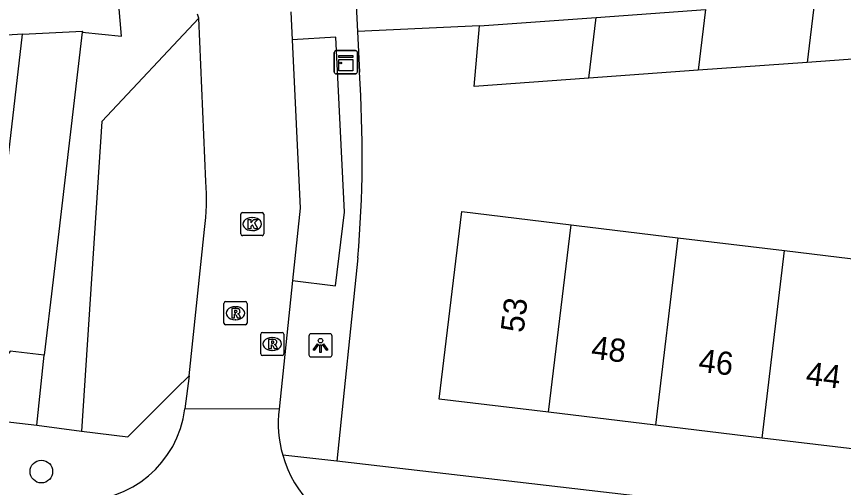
# Model space of a CAD drawing. Extents: x 162250 to 162654, y 380744 to 381605.
# Drawn here: x 162393.23 to 162428.97, y 380958.73 to 380979.08 of the extents above; entities that cross this region are included whole.
import ezdxf

# ---------------------------------------------------------------- set-up
doc = ezdxf.new("R2010")
doc.units = 0
for name, color, linetype in [('IMGEO_Boom', 7, 'Continuous'), ('IMGEO_Kast', 7, 'Continuous'), ('IMGEO_Kolk', 7, 'Continuous'), ('IMGEO_Lichtpunt', 7, 'Continuous'), ('IMGEO_Pand', 7, 'Continuous'), ('IMGEO_Pand_nummerreeks', 7, 'Continuous'), ('IMGEO_Rijbaan_lokaal_open', 7, 'Continuous'), ('IMGEO_Rioolput', 7, 'Continuous'), ('IMGEO_Voetpad_open', 7, 'Continuous')]:
    doc.layers.add(name, color=color, linetype=linetype)

msp = doc.modelspace()

# ---------------------------------------------------------------- linework, layer by layer
at = {"layer": 'IMGEO_Boom'}
msp.add_circle((162394.302, 380959.42), 0.489, dxfattribs=at)
at = {"layer": 'IMGEO_Kast'}
for p, q in [((162406.965, 380976.681), (162406.965, 380977.522)), ((162406.965, 380977.522), (162406.965, 380976.681)), ((162407.04, 380977.606), (162407.881, 380977.606)), ((162407.881, 380977.606), (162407.04, 380977.606)), ((162407.965, 380977.531), (162407.965, 380976.69)), ((162407.965, 380976.69), (162407.965, 380977.531)), ((162407.89, 380976.606), (162407.049, 380976.606)), ((162407.049, 380976.606), (162407.89, 380976.606))]:
    msp.add_line(p, q, dxfattribs=at)
for points in [[(162407.16, 380977.396), (162407.76, 380977.396), (162407.76, 380977.311), (162407.16, 380977.311), (162407.16, 380977.396)], [(162407.16, 380977.221), (162407.76, 380977.221), (162407.76, 380976.732), (162407.16, 380976.732), (162407.16, 380977.221)]]:
    msp.add_lwpolyline(points, dxfattribs=at)
msp.add_circle((162407.244, 380977.07), 0.0377, dxfattribs=at)
for centre, start, end in [((162407.043, 380977.528), 92.4484, 184.2845), ((162407.043, 380977.528), 92.4484, 184.2845), ((162407.887, 380977.528), 2.4484, 94.2845), ((162407.887, 380977.528), 2.4484, 94.2845), ((162407.043, 380976.684), 182.4484, 274.2845), ((162407.043, 380976.684), 182.4484, 274.2845), ((162407.887, 380976.684), 272.4484, 4.2845), ((162407.887, 380976.684), 272.4484, 4.2845)]:
    msp.add_arc(centre, 0.0779, start, end, dxfattribs=at)
at = {"layer": 'IMGEO_Kolk'}
for p, q in [((162402.918, 380969.686), (162402.918, 380970.538)), ((162402.993, 380970.612), (162403.845, 380970.612)), ((162403.919, 380970.538), (162403.919, 380969.686)), ((162403.406, 380970.392), (162403.431, 380970.392)), ((162403.429, 380969.832), (162403.404, 380969.832)), ((162403.845, 380969.612), (162402.993, 380969.612))]:
    msp.add_line(p, q, dxfattribs=at)
for points in [[(162402.918, 380969.686), (162402.918, 380970.538)], [(162402.993, 380970.612), (162403.845, 380970.612)], [(162403.919, 380970.538), (162403.919, 380969.686)], [(162403.239, 380970.312), (162403.362, 380970.312), (162403.362, 380970.161), (162403.492, 380970.312), (162403.656, 380970.312), (162403.51, 380970.161), (162403.663, 380969.912), (162403.511, 380969.912), (162403.426, 380970.076), (162403.362, 380970.009), (162403.362, 380969.912), (162403.239, 380969.912), (162403.239, 380970.312)], [(162403.845, 380969.612), (162402.993, 380969.612)]]:
    msp.add_lwpolyline(points, dxfattribs=at)
for centre, start, end in [((162402.995, 380970.536), 91.552, 178.448), ((162402.995, 380970.536), 91.552, 178.448), ((162403.843, 380970.536), 1.552, 88.448), ((162403.843, 380970.536), 1.552, 88.448), ((162402.995, 380969.688), 181.552, 268.448), ((162402.995, 380969.688), 181.552, 268.448), ((162403.843, 380969.688), 271.552, 358.448), ((162403.843, 380969.688), 271.552, 358.448)]:
    msp.add_arc(centre, 0.0765, start, end, dxfattribs=at)
for centre, major_axis, ratio, start_param, end_param in [((162403.405, 380970.112), (-0.387, 0.002), 0.722429, 4.712389, 7.853982), ((162403.43, 380970.112), (-0.39, 0.002), 0.717154, 1.570796, 4.712389)]:
    msp.add_ellipse(centre, major_axis=major_axis, ratio=ratio, start_param=start_param, end_param=end_param, dxfattribs=at)
at = {"layer": 'IMGEO_Lichtpunt'}
for p, q in [((162405.87, 380965.277), (162405.87, 380964.47)), ((162405.87, 380965.277), (162405.87, 380964.47)), ((162406.772, 380965.372), (162405.964, 380965.372)), ((162406.772, 380965.372), (162405.964, 380965.372)), ((162406.866, 380964.47), (162406.866, 380965.277)), ((162406.866, 380964.47), (162406.866, 380965.277)), ((162405.964, 380964.376), (162406.772, 380964.376)), ((162405.964, 380964.376), (162406.772, 380964.376))]:
    msp.add_line(p, q, dxfattribs=at)
for points in [[(162406.244, 380964.941), (162406.283, 380964.913), (162406.095, 380964.651), (162406.057, 380964.678), (162406.244, 380964.941)], [(162406.346, 380964.893), (162406.393, 380964.893), (162406.393, 380964.571), (162406.346, 380964.571), (162406.346, 380964.893)], [(162406.456, 380964.913), (162406.494, 380964.94), (162406.681, 380964.678), (162406.642, 380964.65), (162406.456, 380964.913)]]:
    msp.add_lwpolyline(points, dxfattribs=at)
msp.add_circle((162406.369, 380965.075), 0.0994, dxfattribs=at)
for centre, start, end in [((162405.964, 380965.277), 90, 180), ((162405.964, 380965.277), 90, 180), ((162406.772, 380965.277), 0, 90), ((162406.772, 380965.277), 0, 90), ((162405.964, 380964.47), 180, 270), ((162405.964, 380964.47), 180, 270), ((162406.772, 380964.47), 270, 0), ((162406.772, 380964.47), 270, 360)]:
    msp.add_arc(centre, 0.0946, start, end, dxfattribs=at)
at = {"layer": 'IMGEO_Pand'}
for points in [[(162427.723, 380979.725), (162427.407, 380977.1)], [(162418.285, 380979.044), (162423.004, 380979.385)], [(162423.004, 380979.385), (162422.688, 380976.759)], [(162413.238, 380978.679), (162418.285, 380979.044)], [(162417.969, 380976.418), (162418.285, 380979.044)], [(162393.494, 380978.318), (162396.076, 380978.444), (162396.071, 380978.402)], [(162396.071, 380978.402), (162394.814, 380967.705), (162394.431, 380964.444)], [(162417.969, 380976.418), (162413.006, 380976.06), (162413.238, 380978.679)], [(162390.678, 380973.073), (162392.855, 380972.817), (162393.494, 380978.318)], [(162432.126, 380977.441), (162427.407, 380977.1)], [(162427.407, 380977.1), (162422.688, 380976.759)], [(162422.688, 380976.759), (162417.969, 380976.418)], [(162416.231, 380961.981), (162411.498, 380962.552), (162412.474, 380970.651), (162417.206, 380970.079)], [(162416.231, 380961.981), (162417.206, 380970.079)], [(162417.206, 380970.079), (162417.433, 380970.052), (162421.816, 380969.523)], [(162421.816, 380969.523), (162420.842, 380961.425)], [(162421.816, 380969.523), (162426.427, 380968.967)], [(162425.453, 380960.869), (162426.427, 380968.967)], [(162426.427, 380968.967), (162431.038, 380968.411)], [(162394.431, 380964.444), (162392.951, 380964.618), (162392.679, 380964.253), (162389.682, 380964.605)], [(162420.842, 380961.425), (162416.231, 380961.981)], [(162425.453, 380960.869), (162420.842, 380961.425)], [(162430.064, 380960.313), (162425.453, 380960.869)]]:
    msp.add_lwpolyline(points, dxfattribs=at)
at = {"layer": 'IMGEO_Rijbaan_lokaal_open'}
for points in [[(162401.105, 380979.006), (162401.058, 380979.183)], [(162405.089, 380979.278), (162405.144, 380978.079)], [(162401.412, 380971.957), (162401.105, 380979.006)], [(162405.144, 380978.079), (162405.494, 380970.802), (162405.152, 380967.682)], [(162400.689, 380963.562), (162401.349, 380969.877)], [(162405.152, 380967.682), (162404.578, 380962.123)], [(162400.689, 380963.562), (162400.509, 380962.127)], [(162404.578, 380962.123), (162400.509, 380962.127)]]:
    msp.add_lwpolyline(points, dxfattribs=at)
for centre, radius, start, end in [((162392.166, 380971.196), 9.277, 351.8254, 4.7049), ((162396.005, 380962.704), 4.54, 267.5841, 352.6936), ((162409.578, 380961.51), 5.037, 173.0106, 195.9709), ((162409.572, 380961.512), 5.032, 196.01, 254.4845)]:
    msp.add_arc(centre, radius, start, end, dxfattribs=at)
at = {"layer": 'IMGEO_Rioolput'}
for p, q in [((162402.193, 380965.835), (162402.193, 380966.687)), ((162402.268, 380966.761), (162403.12, 380966.761)), ((162403.194, 380966.687), (162403.194, 380965.835)), ((162402.681, 380966.541), (162402.706, 380966.541)), ((162402.704, 380965.981), (162402.679, 380965.981)), ((162403.12, 380965.761), (162402.268, 380965.761)), ((162403.783, 380964.505), (162403.783, 380965.357)), ((162403.858, 380965.431), (162404.71, 380965.431)), ((162404.271, 380965.211), (162404.296, 380965.211)), ((162404.784, 380965.357), (162404.784, 380964.505)), ((162404.71, 380964.431), (162403.858, 380964.431)), ((162404.294, 380964.651), (162404.269, 380964.651))]:
    msp.add_line(p, q, dxfattribs=at)
for points in [[(162402.193, 380965.835), (162402.193, 380966.687)], [(162402.268, 380966.761), (162403.12, 380966.761)], [(162403.194, 380966.687), (162403.194, 380965.835)], [(162402.782, 380966.459), (162402.53, 380966.461), (162402.53, 380966.061)], [(162402.53, 380966.061), (162402.654, 380966.061), (162402.654, 380966.223), (162402.665, 380966.223)], [(162402.708, 380966.38), (162402.654, 380966.38), (162402.654, 380966.299)], [(162402.654, 380966.299), (162402.706, 380966.299)], [(162402.712, 380966.194), (162402.783, 380966.061), (162402.923, 380966.061), (162402.858, 380966.187)], [(162403.12, 380965.761), (162402.268, 380965.761)], [(162403.783, 380964.505), (162403.783, 380965.357)], [(162403.858, 380965.431), (162404.71, 380965.431)], [(162404.372, 380965.129), (162404.12, 380965.131), (162404.12, 380964.731)], [(162404.784, 380965.357), (162404.784, 380964.505)], [(162404.12, 380964.731), (162404.244, 380964.731), (162404.244, 380964.893), (162404.255, 380964.893)], [(162404.298, 380965.05), (162404.244, 380965.05), (162404.244, 380964.969)], [(162404.244, 380964.969), (162404.296, 380964.969)], [(162404.302, 380964.864), (162404.373, 380964.731), (162404.513, 380964.731), (162404.448, 380964.857)], [(162404.71, 380964.431), (162403.858, 380964.431)]]:
    msp.add_lwpolyline(points, dxfattribs=at)
for centre, radius, start, end in [((162402.27, 380966.685), 0.0765, 91.552, 178.448), ((162402.27, 380966.685), 0.0765, 91.552, 178.448), ((162403.118, 380966.685), 0.0765, 1.552, 88.448), ((162403.118, 380966.685), 0.0765, 1.552, 88.448), ((162402.664, 380966.17), 0.0533, 26.0293, 88.6989), ((162402.69, 380966.488), 0.19, 274.7715, 282.9687), ((162402.714, 380966.284), 0.0964, 77.0061, 93.1865), ((162402.728, 380966.341), 0.0378, 276.6634, 79.6772), ((162402.781, 380966.349), 0.109, 350.3612, 89.416), ((162402.779, 380966.349), 0.112, 277.5842, 350.9817), ((162402.763, 380966.134), 0.108, 29.5134, 73.7905), ((162402.27, 380965.837), 0.0765, 181.552, 268.448), ((162402.27, 380965.837), 0.0765, 181.552, 268.448), ((162403.118, 380965.837), 0.0765, 271.552, 358.448), ((162403.118, 380965.837), 0.0765, 271.552, 358.448), ((162403.86, 380965.355), 0.0765, 91.552, 178.448), ((162403.86, 380965.355), 0.0765, 91.552, 178.448), ((162404.371, 380965.019), 0.109, 350.3612, 89.416), ((162404.708, 380965.355), 0.0765, 1.552, 88.448), ((162404.708, 380965.355), 0.0765, 1.552, 88.448), ((162404.254, 380964.84), 0.0533, 26.0293, 88.6989), ((162404.28, 380965.158), 0.19, 274.7715, 282.9687), ((162404.304, 380964.954), 0.0964, 77.0061, 93.1865), ((162404.318, 380965.011), 0.0378, 276.6634, 79.6772), ((162404.369, 380965.019), 0.112, 277.5842, 350.9817), ((162404.353, 380964.804), 0.108, 29.5134, 73.7905), ((162403.86, 380964.507), 0.0765, 181.552, 268.448), ((162403.86, 380964.507), 0.0765, 181.552, 268.448), ((162404.708, 380964.507), 0.0765, 271.552, 358.448), ((162404.708, 380964.507), 0.0765, 271.552, 358.448)]:
    msp.add_arc(centre, radius, start, end, dxfattribs=at)
for centre, major_axis, ratio, start_param, end_param in [((162402.68, 380966.261), (-0.387, 0.002), 0.722429, 4.712389, 7.853982), ((162402.705, 380966.261), (-0.39, 0.002), 0.717154, 1.570796, 4.712389), ((162404.27, 380964.931), (-0.387, 0.002), 0.722429, 4.712389, 7.853982), ((162404.295, 380964.931), (-0.39, 0.002), 0.717154, 1.570796, 4.712389)]:
    msp.add_ellipse(centre, major_axis=major_axis, ratio=ratio, start_param=start_param, end_param=end_param, dxfattribs=at)
at = {"layer": 'IMGEO_Voetpad_open'}
for points in [[(162396.071, 380978.402), (162397.763, 380978.23), (162397.651, 380979.588), (162397.638, 380979.87)], [(162407.912, 380979.576), (162407.968, 380978.425)], [(162401.105, 380979.006), (162396.917, 380974.544), (162396.035, 380961.166)], [(162413.238, 380978.679), (162407.968, 380978.425)], [(162407.968, 380978.425), (162408.052, 380976.675)], [(162393.494, 380978.318), (162389.018, 380978.036), (162389.004, 380977.918)], [(162405.152, 380967.682), (162407.019, 380967.448), (162407.401, 380970.621), (162407.029, 380978.183), (162405.144, 380978.079)], [(162407.987, 380968.648), (162407.079, 380959.865)], [(162345.351, 380967.047), (162394.106, 380961.425)], [(162394.106, 380961.425), (162394.431, 380964.444)], [(162396.035, 380961.166), (162398.044, 380960.92), (162400.114, 380962.988), (162400.689, 380963.562)], [(162394.106, 380961.425), (162396.035, 380961.166)], [(162438.015, 380961.322), (162437.687, 380956.312), (162407.079, 380959.865)], [(162407.079, 380959.865), (162404.735, 380960.124)]]:
    msp.add_lwpolyline(points, dxfattribs=at)
msp.add_arc((162354.222, 380973.097), 53.949, 355.2695, 3.8026, dxfattribs=at)

# ---------------------------------------------------------------- texts
at = {"layer": 'IMGEO_Pand_nummerreeks'}
for s, rotation, p in [('53', 83.1285, (162415.144, 380965.389)), ('48', 353.1243, (162418.036, 380964.302)), ('46', 353.1243, (162422.673, 380963.742)), ('44', 353.1243, (162427.313, 380963.182))]:
    msp.add_text(s, height=1, rotation=rotation, dxfattribs=at).set_placement(p)

doc.saveas('drawing.dxf')
